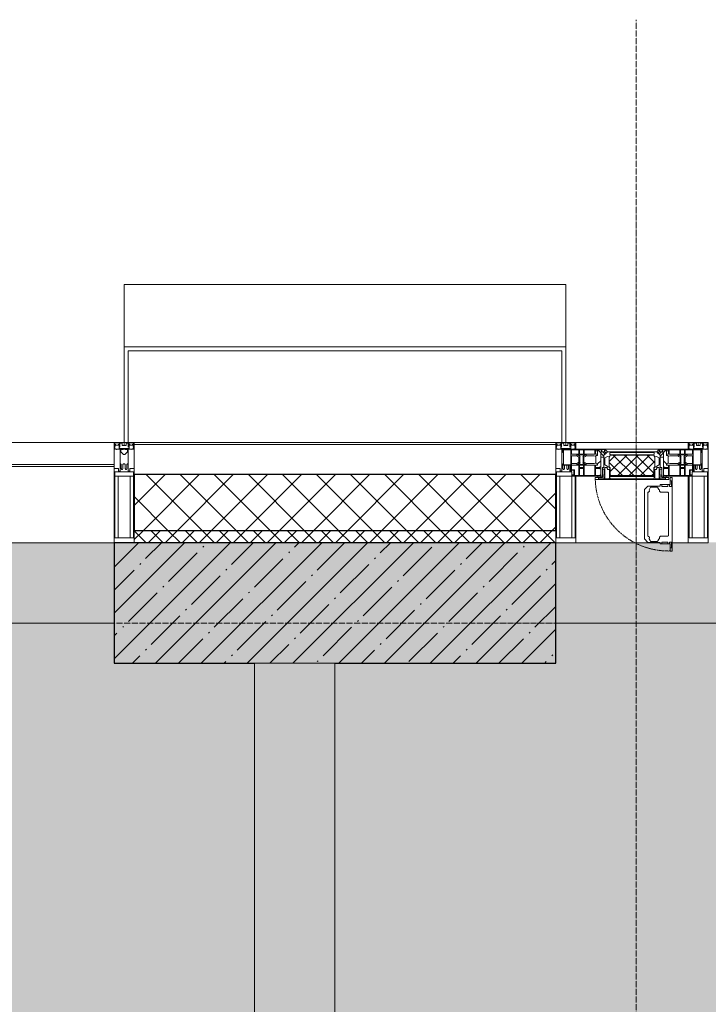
# Model space of a CAD drawing. Header units: millimetres. Extents: x -542966 to 178656, y -69521 to 267189.
# Tile 327 of 388: x -165038 to -163323, y 253686 to 256140. Entities that reach past the tile are written whole.
import ezdxf

# ---------------------------------------------------------------- set-up
doc = ezdxf.new("R2010")
doc.units = ezdxf.units.MM
doc.linetypes.add('-D1-02х01', pattern=[3, 2, -1])
doc.linetypes.add('-D1d1-15x02', pattern=[19, 15, -2, 0, -2])
for name, color, linetype, lineweight in [('_0', 7, 'Continuous', 13), ('A-COLS', 7, 'Continuous', 5), ('A-DETL-GENF', 7, 'Continuous', 5), ('A-GLAZ', 7, 'Continuous', 5), ('A-GLAZ-CURT', 8, 'Continuous', 5), ('A-GLAZ-CWMG', 8, 'Continuous', 5), ('A-WALL', 7, 'Continuous', 5), ('A-WALL-FNSH', 8, 'Continuous', 5), ('I-WALL', 7, 'Continuous', 5), ('S-COLS', 7, 'Continuous', 5), ('S-GRID', 7, 'Continuous', 5)]:
    doc.layers.add(name, color=color, linetype=linetype, lineweight=lineweight)

# ---------------------------------------------------------------- blocks, each defined once
blk = doc.blocks.new('A_PAN_Створка - 383мм-V8-50_AS_M_L19')
at = {"layer": 'A-GLAZ-CURT'}
h = blk.add_hatch(dxfattribs=at)
h.set_pattern_fill('FP_13', color=256, style=0, pattern_type=2)
h.set_pattern_definition([(45, (-28740, -29700), (-14.142136, 14.142136), []), (135, (-28740, -29700), (-14.142136, -14.142136), [])])
h.paths.add_polyline_path([(53.6, -82.7), (54.6, -81.8), (54.6, -63.4), (57.2, -60.8), (57.2, -36.4), (54.9, -34.1), (54.5, -31.8), (-54.5, -31.8), (-54.9, -34.1), (-57.2, -36.4), (-57.2, -60.8), (-54.6, -63.4), (-53.6, -82.7)])
at = {"layer": 'A-DETL-GENF'}
for p, q in [((-70, -32.1), (-61.4, -23.5)), ((61.4, -23.5), (-61.4, -23.5)), ((70, -32.1), (61.4, -23.5)), ((-70, -62.5), (-70, -32.1)), ((-67.8, -38.3), (-65.7, -37.4)), ((-67.8, -55.7), (-67.8, -38.3)), ((-65.7, -37.4), (-60.8, -34.7)), ((-60.8, -34.7), (-57.3, -35.9)), ((-55.2, -33.8), (-57.3, -35.9)), ((-54.9, -34.1), (-57.2, -36.4)), ((-57.2, -36.4), (-57.2, -60.8)), ((-55.2, -33.8), (-54.8, -31.5)), ((-54.9, -25.8), (-53.9, -24.8)), ((-54.9, -29.5), (-54.9, -25.8)), ((-53.9, -30.5), (-54.9, -29.5)), ((-54.5, -31.8), (-54.9, -34.1)), ((0, -31.5), (-54.8, -31.5)), ((54.5, -31.8), (-54.5, -31.8)), ((-53.9, -24.8), (53.9, -24.8)), ((53.9, -30.5), (-53.9, -30.5)), ((0, -31.5), (54.8, -31.5)), ((54.9, -25.8), (53.9, -24.8)), ((53.9, -30.5), (54.9, -29.5)), ((54.9, -34.1), (54.5, -31.8)), ((55.2, -33.8), (54.8, -31.5)), ((54.9, -29.5), (54.9, -25.8)), ((57.2, -36.4), (54.9, -34.1)), ((55.2, -33.8), (57.3, -35.9)), ((57.2, -60.8), (57.2, -36.4)), ((60.8, -34.7), (57.3, -35.9)), ((65.7, -37.4), (60.8, -34.7)), ((67.8, -38.3), (65.7, -37.4)), ((67.8, -55.7), (67.8, -38.3)), ((70, -62.5), (70, -32.1)), ((-73.9, -62.5), (-70, -62.5)), ((-73.9, -87.5), (-73.9, -62.5)), ((-69.4, -66.5), (-73.9, -66.5)), ((-69.4, -81.5), (-69.4, -66.5)), ((-61.7, -62.5), (-67.9, -62.5)), ((-67.9, -62.5), (-67.9, -89.3)), ((-66, -56.5), (-67.8, -55.7)), ((-66, -56.5), (-62, -59.1)), ((-62, -59.1), (-60.7, -61)), ((-61.7, -64.9), (-61.7, -62.5)), ((-60.1, -67.7), (-61.7, -64.9)), ((-60.7, -61), (-57.4, -61)), ((-56.4, -67.7), (-60.1, -67.7)), ((-57.4, -61), (-54.9, -63.5)), ((-57.2, -60.8), (-54.6, -63.4)), ((-56.4, -89.4), (-56.4, -67.7)), ((-54.9, -63.5), (-54.9, -81.9)), ((-54.6, -63.4), (-54.6, -81.8)), ((54.6, -63.4), (57.2, -60.8)), ((54.6, -81.8), (54.6, -63.4)), ((57.4, -61), (54.9, -63.5)), ((54.9, -63.5), (54.9, -81.9)), ((56.4, -67.7), (60.1, -67.7)), ((56.4, -89.4), (56.4, -67.7)), ((60.7, -61), (57.4, -61)), ((60.1, -67.7), (61.7, -64.9)), ((62, -59.1), (60.7, -61)), ((61.7, -62.5), (67.9, -62.5)), ((61.7, -64.9), (61.7, -62.5)), ((66, -56.5), (62, -59.1)), ((66, -56.5), (67.8, -55.7)), ((67.9, -62.5), (67.9, -89.3)), ((69.4, -66.5), (73.9, -66.5)), ((69.4, -81.5), (69.4, -66.5)), ((73.9, -62.5), (70, -62.5)), ((73.9, -87.5), (73.9, -62.5)), ((-91.5, -87.5), (-73.9, -87.5)), ((-91.5, -92), (-91.5, -87.5)), ((-91.5, -92), (91.5, -92)), ((-83.4, -90.3), (-83.4, -87.5)), ((-83.4, -90.3), (-69.4, -90.3)), ((-73.9, -81.5), (-69.4, -81.5)), ((-69.4, -85.5), (-73.9, -85.5)), ((-69.4, -90.3), (-69.4, -85.5)), ((-67.9, -89.3), (-66.9, -90.3)), ((-66.9, -90.3), (-57.4, -90.3)), ((-57.4, -90.3), (-56.4, -89.4)), ((-54.9, -81.9), (-53.8, -83)), ((-54.9, -85.6), (-53.9, -84.6)), ((-54.9, -89.3), (-54.9, -85.6)), ((-53.9, -90.3), (-54.9, -89.3)), ((-54.6, -81.8), (-53.6, -82.7)), ((-53.9, -84.6), (53.9, -84.6)), ((53.9, -90.3), (-53.9, -90.3)), ((53.8, -83), (-53.8, -83)), ((-53.6, -82.7), (53.6, -82.7)), ((53.6, -82.7), (54.6, -81.8)), ((54.9, -81.9), (53.8, -83)), ((54.9, -85.6), (53.9, -84.6)), ((53.9, -90.3), (54.9, -89.3)), ((54.9, -89.3), (54.9, -85.6)), ((57.4, -90.3), (56.4, -89.4)), ((66.9, -90.3), (57.4, -90.3)), ((67.9, -89.3), (66.9, -90.3)), ((73.9, -81.5), (69.4, -81.5)), ((69.4, -85.5), (73.9, -85.5)), ((69.4, -90.3), (69.4, -85.5)), ((83.4, -90.3), (69.4, -90.3)), ((91.5, -87.5), (73.9, -87.5)), ((83.4, -90.3), (83.4, -87.5)), ((91.5, -92), (91.5, -87.5))]:
    blk.add_line(p, q, dxfattribs=at)
at = {"layer": 'A-DETL-GENF', "color": 9, "true_color": 0xc8c8c8}
for p, q in [((95.1, -87.5), (95.1, -105.1)), ((99.6, -87.5), (95.1, -87.5)), ((97.9, -95.6), (95.1, -95.6)), ((97.9, -95.6), (97.9, -109.6)), ((99.6, -270.5), (99.6, -87.5)), ((39.7, -109), (31.1, -117.6)), ((31.1, -117.6), (31.1, -240.4)), ((70.1, -109), (39.7, -109)), ((41.4, -123.8), (43.5, -121.7)), ((45, -113.3), (42.3, -118.2)), ((42.3, -118.2), (43.5, -121.7)), ((45.9, -111.2), (45, -113.3)), ((63.3, -111.2), (45.9, -111.2)), ((64.1, -113), (63.3, -111.2)), ((64.1, -113), (66.7, -117)), ((66.7, -117), (68.6, -118.3)), ((68.6, -118.3), (68.6, -121.6)), ((68.6, -121.6), (71.1, -124.1)), ((70.1, -105.1), (70.1, -109)), ((95.1, -105.1), (70.1, -105.1)), ((74.1, -109.6), (74.1, -105.1)), ((89.1, -109.6), (74.1, -109.6)), ((89.1, -105.1), (89.1, -109.6)), ((93.1, -109.6), (93.1, -105.1)), ((97.9, -109.6), (93.1, -109.6)), ((41.4, -123.8), (39.1, -124.2)), ((39.1, -179), (39.1, -124.2)), ((71.1, -124.1), (89.5, -124.1)), ((89.5, -124.1), (90.6, -125.2)), ((90.6, -125.2), (90.6, -232.8)), ((39.1, -179), (39.1, -233.8)), ((39.7, -249), (31.1, -240.4)), ((41.4, -234.2), (39.1, -233.8)), ((41.4, -234.2), (43.5, -236.3)), ((42.3, -239.8), (43.5, -236.3)), ((45, -244.7), (42.3, -239.8)), ((45.9, -246.8), (45, -244.7)), ((64.1, -245), (63.3, -246.8)), ((64.1, -245), (66.7, -241)), ((66.7, -241), (68.6, -239.7)), ((68.6, -236.4), (71.1, -233.9)), ((68.6, -239.7), (68.6, -236.4)), ((71.1, -233.9), (89.5, -233.9)), ((89.5, -233.9), (90.6, -232.8)), ((70.1, -249), (39.7, -249)), ((63.3, -246.8), (45.9, -246.8)), ((70.1, -252.9), (70.1, -249)), ((95.1, -252.9), (70.1, -252.9)), ((74.1, -248.4), (74.1, -252.9)), ((89.1, -248.4), (74.1, -248.4)), ((89.1, -252.9), (89.1, -248.4)), ((93.1, -248.4), (93.1, -252.9)), ((97.9, -248.4), (93.1, -248.4)), ((95.1, -270.5), (95.1, -252.9)), ((97.9, -262.4), (95.1, -262.4)), ((97.9, -262.4), (97.9, -248.4)), ((99.6, -270.5), (95.1, -270.5))]:
    blk.add_line(p, q, dxfattribs=at)
at = {"layer": 'A-GLAZ'}
for p, q in [((-67.9, -17), (-171, -17)), ((-171, -17), (-171, -57)), ((-171, -18.5), (-153.5, -18.5)), ((-153.5, -18.5), (-152, -20)), ((-152, -20), (-152, -73.5)), ((-150.5, -17), (-150.5, -29.4)), ((-132.4, -18.6), (-150.5, -18.6)), ((-132.4, -29.4), (-132.4, -18.6)), ((-131, -18.2), (-131, -29.5)), ((-120.8, -18.2), (-131, -18.2)), ((-120.8, -18.2), (-120.8, -29.5)), ((-119.3, -18.6), (-92.5, -18.6)), ((-119.3, -29.4), (-119.3, -18.6)), ((-92.5, -18.6), (-92.5, -29.4)), ((-90.8, -18.5), (-90.8, -29.4)), ((-87.3, -18.5), (-90.8, -18.5)), ((-87.3, -20.4), (-87.3, -18.5)), ((-87.3, -20.4), (-87.3, -21.9)), ((-84.8, -20.4), (-87.3, -20.4)), ((-87.3, -21.9), (-85.9, -21.9)), ((-85.9, -18.2), (-85.9, -20.4)), ((-75.9, -18.2), (-85.9, -18.2)), ((-85.9, -21.9), (-85.9, -29.4)), ((-83.4, -20.4), (-84.8, -20.4)), ((-70, -33.8), (-83.4, -20.4)), ((-78, -84), (-78, -23.5)), ((-78, -23.5), (-67.9, -23.5)), ((-75.9, -21.5), (-75.9, -18.2)), ((-75.9, -21.5), (-75.9, -23.5)), ((-74.9, -21.5), (-75.9, -21.5)), ((-75.9, -23.5), (-73, -23.5)), ((-74.9, -17.9), (-74.9, -21.5)), ((-68.9, -17.9), (-74.9, -17.9)), ((-67.2, -29.3), (-73, -23.5)), ((-61.4, -23.5), (-70, -32.1)), ((-68.9, -21.5), (-68.9, -17.9)), ((-67.9, -21.5), (-68.9, -21.5)), ((67.9, -17), (-67.9, -17)), ((-61.4, -23.5), (-67.9, -17)), ((-67.9, -17), (-67.9, -23.5)), ((-67.9, -17), (67.9, -17)), ((-67.9, -21.5), (-67.9, -23.5)), ((-67.9, -23.5), (-64.6, -26.8)), ((-67.9, -23.5), (-64.6, -26.8)), ((-64.6, -26.8), (-61.4, -23.5)), ((61.4, -23.5), (-61.4, -23.5)), ((67.9, -17), (61.4, -23.5)), ((70, -32.1), (61.4, -23.5)), ((61.4, -23.5), (64.6, -26.8)), ((67.9, -23.5), (64.6, -26.8)), ((64.6, -26.8), (67.9, -23.5)), ((67.2, -29.3), (73, -23.5)), ((67.9, -23.5), (67.9, -17)), ((171, -17), (67.9, -17)), ((67.9, -21.5), (67.9, -23.5)), ((67.9, -21.5), (68.9, -21.5)), ((67.9, -23.5), (78, -23.5)), ((68.9, -17.9), (74.9, -17.9)), ((68.9, -21.5), (68.9, -17.9)), ((70, -33.8), (83.4, -20.4)), ((75.9, -23.5), (73, -23.5)), ((74.9, -17.9), (74.9, -21.5)), ((74.9, -21.5), (75.9, -21.5)), ((75.9, -18.2), (85.9, -18.2)), ((75.9, -21.5), (75.9, -18.2)), ((75.9, -21.5), (75.9, -23.5)), ((78, -23.5), (78, -84)), ((83.4, -20.4), (84.8, -20.4)), ((84.8, -20.4), (87.3, -20.4)), ((85.9, -18.2), (85.9, -20.4)), ((85.9, -21.9), (85.9, -29.4)), ((87.3, -21.9), (85.9, -21.9)), ((87.3, -18.5), (90.8, -18.5)), ((87.3, -20.4), (87.3, -18.5)), ((87.3, -20.4), (87.3, -21.9)), ((90.8, -18.5), (90.8, -29.4)), ((92.5, -18.6), (92.5, -29.4)), ((119.3, -18.6), (92.5, -18.6)), ((119.3, -29.4), (119.3, -18.6)), ((120.8, -18.2), (120.8, -29.5)), ((120.8, -18.2), (131, -18.2)), ((131, -18.2), (131, -29.5)), ((132.4, -18.6), (150.5, -18.6)), ((132.4, -29.4), (132.4, -18.6)), ((150.5, -17), (150.5, -29.4)), ((153.5, -18.5), (152, -20)), ((152, -20), (152, -73.5)), ((171, -18.5), (153.5, -18.5)), ((171, -57), (171, -17)), ((-150.5, -29.4), (-132.4, -29.4)), ((-150.5, -33.6), (-150.5, -68)), ((-136.3, -33.6), (-150.5, -33.6)), ((-137.2, -31), (-135.8, -35)), ((-132.5, -31), (-137.2, -31)), ((-132.1, -36.8), (-135.8, -35)), ((-132.1, -49), (-135.8, -50.8)), ((-132.5, -31.9), (-133.4, -33.7)), ((-133.4, -33.7), (-130.1, -35.3)), ((-132.5, -31.9), (-132.5, -31)), ((-132.1, -49), (-132.1, -36.8)), ((-131, -29.5), (-120.8, -29.5)), ((-131, -30.9), (-131, -33)), ((-120.8, -30.9), (-131, -30.9)), ((-129.4, -34.6), (-131, -33)), ((-130.1, -35.3), (-129.4, -34.6)), ((-130.1, -35.3), (-130.1, -50.4)), ((-122.4, -34.6), (-120.8, -33)), ((-121.7, -35.3), (-122.4, -34.6)), ((-118.4, -33.7), (-121.7, -35.3)), ((-121.7, -35.3), (-121.7, -50.4)), ((-120.8, -30.9), (-120.8, -33)), ((-119.7, -36.8), (-115.9, -35)), ((-119.7, -49), (-119.7, -36.8)), ((-119.7, -49), (-115.9, -50.8)), ((-92.5, -29.4), (-119.3, -29.4)), ((-119.3, -31), (-114.6, -31)), ((-119.3, -31.9), (-119.3, -31)), ((-119.3, -31.9), (-118.4, -33.7)), ((-114.6, -31), (-115.9, -35)), ((-94.1, -33.5), (-115.4, -33.5)), ((-89.9, -35.1), (-94.1, -33.5)), ((-90.8, -29.4), (-85.9, -29.4)), ((-89.9, -32.5), (-89.9, -35.1)), ((-85.9, -32.5), (-89.9, -32.5)), ((-89.9, -35.1), (-89.9, -50.9)), ((-85.9, -29.4), (-85.9, -32.5)), ((-85.9, -53.5), (-78, -45.6)), ((-78, -36.8), (-70, -36.8)), ((-78, -45.6), (-78, -36.8)), ((-70, -32.1), (-70, -62.5)), ((-70, -36.8), (-70, -33.8)), ((-64.6, -26.8), (-67.2, -29.3)), ((64.6, -26.8), (67.2, -29.3)), ((70, -62.5), (70, -32.1)), ((70, -36.8), (70, -33.8)), ((78, -36.8), (70, -36.8)), ((78, -45.6), (78, -36.8)), ((85.9, -53.5), (78, -45.6)), ((85.9, -29.4), (85.9, -32.5)), ((90.8, -29.4), (85.9, -29.4)), ((85.9, -32.5), (89.9, -32.5)), ((89.9, -32.5), (89.9, -35.1)), ((89.9, -35.1), (94.1, -33.5)), ((89.9, -35.1), (89.9, -50.9)), ((92.5, -29.4), (119.3, -29.4)), ((94.1, -33.5), (115.4, -33.5)), ((114.6, -31), (115.9, -35)), ((119.3, -31), (114.6, -31)), ((119.7, -36.8), (115.9, -35)), ((119.7, -49), (115.9, -50.8)), ((119.3, -31.9), (118.4, -33.7)), ((118.4, -33.7), (121.7, -35.3)), ((119.3, -31.9), (119.3, -31)), ((119.7, -49), (119.7, -36.8)), ((131, -29.5), (120.8, -29.5)), ((120.8, -30.9), (120.8, -33)), ((120.8, -30.9), (131, -30.9)), ((122.4, -34.6), (120.8, -33)), ((121.7, -35.3), (122.4, -34.6)), ((121.7, -35.3), (121.7, -50.4)), ((129.4, -34.6), (131, -33)), ((130.1, -35.3), (129.4, -34.6)), ((133.4, -33.7), (130.1, -35.3)), ((130.1, -35.3), (130.1, -50.4)), ((131, -30.9), (131, -33)), ((132.1, -36.8), (135.8, -35)), ((132.1, -49), (132.1, -36.8)), ((132.1, -49), (135.8, -50.8)), ((150.5, -29.4), (132.4, -29.4)), ((132.5, -31), (137.2, -31)), ((132.5, -31.9), (132.5, -31)), ((132.5, -31.9), (133.4, -33.7)), ((137.2, -31), (135.8, -35)), ((136.3, -33.6), (150.5, -33.6)), ((150.5, -33.6), (150.5, -68)), ((-171, -55.5), (-152, -55.5)), ((-171, -57), (-156, -57)), ((-153, -60), (-153, -73.5)), ((-153, -73.5), (-150, -73.5)), ((-136.4, -52.4), (-150.5, -52.4)), ((-150.5, -56.6), (-132.4, -56.6)), ((-150.5, -68), (-143.5, -68)), ((-150.5, -69.5), (-150.5, -73.5)), ((-145, -69.5), (-150.5, -69.5)), ((-150, -73.5), (-150, -84)), ((-145, -69.5), (-145, -79.5)), ((-143.5, -68), (-143.5, -81)), ((-137.2, -54.8), (-135.8, -50.8)), ((-132.5, -54.8), (-137.2, -54.8)), ((-133.4, -52), (-130.1, -50.4)), ((-132.5, -53.8), (-133.4, -52)), ((-132.5, -53.8), (-132.5, -54.8)), ((-132.4, -56.6), (-132.4, -82.5)), ((-129.4, -51.1), (-131, -52.7)), ((-131, -55.1), (-131, -52.7)), ((-120.8, -55.1), (-131, -55.1)), ((-131, -56.5), (-131, -62.6)), ((-131, -56.5), (-120.8, -56.5)), ((-120.8, -62.6), (-131, -62.6)), ((-131, -64.6), (-120.8, -64.6)), ((-131, -82.5), (-131, -64.6)), ((-130.1, -50.4), (-129.4, -51.1)), ((-121.7, -50.4), (-122.4, -51.1)), ((-122.4, -51.1), (-120.8, -52.7)), ((-118.4, -52), (-121.7, -50.4)), ((-120.8, -55.1), (-120.8, -52.7)), ((-120.8, -56.5), (-120.8, -62.6)), ((-120.8, -82.5), (-120.8, -64.6)), ((-119.3, -53.8), (-118.4, -52)), ((-119.3, -53.8), (-119.3, -54.8)), ((-119.3, -54.8), (-114.6, -54.8)), ((-119.3, -56.6), (-119.3, -82.5)), ((-92.5, -56.6), (-119.3, -56.6)), ((-114.6, -54.8), (-115.9, -50.8)), ((-94.1, -52.5), (-115.3, -52.5)), ((-89.9, -50.9), (-94.1, -52.5)), ((-92.5, -56.6), (-92.5, -82.5)), ((-90.8, -56.6), (-85.9, -56.6)), ((-90.8, -62.7), (-90.8, -56.6)), ((-80.4, -62.7), (-90.8, -62.7)), ((-90.8, -64.6), (-90.8, -82.5)), ((-80.1, -64.6), (-90.8, -64.6)), ((-89.9, -52.2), (-89.9, -50.9)), ((-89.9, -52.2), (-88.6, -53.5)), ((-85.9, -53.5), (-88.6, -53.5)), ((-85.9, -56.6), (-85.9, -53.5)), ((-80.4, -61.1), (-80.4, -62.7)), ((-78, -61.1), (-80.4, -61.1)), ((-80.1, -66.1), (-80.1, -64.6)), ((-78, -66.1), (-80.1, -66.1)), ((-78, -66.1), (-78, -61.1)), ((-70, -62.5), (-73.9, -62.5)), ((-73.9, -62.5), (-73.9, -87.5)), ((73.9, -62.5), (70, -62.5)), ((73.9, -87.5), (73.9, -62.5)), ((78, -61.1), (80.4, -61.1)), ((78, -66.1), (78, -61.1)), ((78, -66.1), (80.1, -66.1)), ((80.1, -64.6), (90.8, -64.6)), ((80.1, -66.1), (80.1, -64.6)), ((80.4, -61.1), (80.4, -62.7)), ((80.4, -62.7), (90.8, -62.7)), ((85.9, -53.5), (88.6, -53.5)), ((85.9, -56.6), (85.9, -53.5)), ((90.8, -56.6), (85.9, -56.6)), ((89.9, -52.2), (88.6, -53.5)), ((89.9, -50.9), (94.1, -52.5)), ((89.9, -52.2), (89.9, -50.9)), ((90.8, -62.7), (90.8, -56.6)), ((90.8, -64.6), (90.8, -82.5)), ((92.5, -56.6), (119.3, -56.6)), ((92.5, -56.6), (92.5, -82.5)), ((94.1, -52.5), (115.3, -52.5)), ((114.6, -54.8), (115.9, -50.8)), ((119.3, -54.8), (114.6, -54.8)), ((118.4, -52), (121.7, -50.4)), ((119.3, -53.8), (118.4, -52)), ((119.3, -53.8), (119.3, -54.8)), ((119.3, -56.6), (119.3, -82.5)), ((122.4, -51.1), (120.8, -52.7)), ((120.8, -55.1), (120.8, -52.7)), ((120.8, -55.1), (131, -55.1)), ((120.8, -56.5), (120.8, -62.6)), ((131, -56.5), (120.8, -56.5)), ((120.8, -62.6), (131, -62.6)), ((120.8, -82.5), (120.8, -64.6)), ((131, -64.6), (120.8, -64.6)), ((121.7, -50.4), (122.4, -51.1)), ((130.1, -50.4), (129.4, -51.1)), ((129.4, -51.1), (131, -52.7)), ((133.4, -52), (130.1, -50.4)), ((131, -55.1), (131, -52.7)), ((131, -56.5), (131, -62.6)), ((131, -82.5), (131, -64.6)), ((150.5, -56.6), (132.4, -56.6)), ((132.4, -56.6), (132.4, -82.5)), ((132.5, -53.8), (133.4, -52)), ((132.5, -53.8), (132.5, -54.8)), ((132.5, -54.8), (137.2, -54.8)), ((137.2, -54.8), (135.8, -50.8)), ((136.4, -52.4), (150.5, -52.4)), ((143.5, -68), (143.5, -81)), ((150.5, -68), (143.5, -68)), ((145, -69.5), (150.5, -69.5)), ((145, -69.5), (145, -79.5)), ((150, -84), (150, -73.5)), ((150, -73.5), (153, -73.5)), ((150.5, -69.5), (150.5, -73.5)), ((171, -55.5), (152, -55.5)), ((153, -73.5), (153, -60)), ((156, -57), (171, -57)), ((-150, -84), (-78, -84)), ((-148.5, -81), (-148.5, -82.5)), ((-143.5, -81), (-148.5, -81)), ((-148.5, -82.5), (-132.4, -82.5)), ((-131, -82.5), (-120.8, -82.5)), ((-119.3, -82.5), (-92.5, -82.5)), ((-73.9, -87.5), (-91.5, -87.5)), ((-91.5, -87.5), (-91.5, -92)), ((-91.5, -92), (91.5, -92)), ((-90.8, -82.5), (-79.5, -82.5)), ((-78, -84), (-85, -84)), ((-85, -84), (-85, -87.5)), ((-85, -87.5), (-78, -87.5)), ((-79.5, -80.6), (-78, -80.6)), ((-79.5, -82.5), (-79.5, -80.6)), ((-78, -87.5), (-78, -84)), ((-78, -84), (-73.9, -84)), ((73.9, -84), (78, -84)), ((91.5, -87.5), (73.9, -87.5)), ((79.5, -80.6), (78, -80.6)), ((78, -87.5), (78, -84)), ((78, -84), (85, -84)), ((78, -84), (150, -84)), ((85, -87.5), (78, -87.5)), ((79.5, -82.5), (79.5, -80.6)), ((90.8, -82.5), (79.5, -82.5)), ((85, -84), (85, -87.5)), ((91.5, -92), (91.5, -87.5)), ((119.3, -82.5), (92.5, -82.5)), ((131, -82.5), (120.8, -82.5)), ((148.5, -82.5), (132.4, -82.5)), ((143.5, -81), (148.5, -81)), ((148.5, -81), (148.5, -82.5))]:
    blk.add_line(p, q, dxfattribs=at)
for centre, start, end in [((-156, -60), 0, 90), ((156, -60), 90, 180)]:
    blk.add_arc(centre, 3, start, end, dxfattribs=at)
at = {"layer": 'A-GLAZ', "linetype": '-D1-02х01'}
blk.add_arc((91.4, -87.5), 183, 181.4091, 271.1445, dxfattribs=at)
blk = doc.blocks.new('Rectangular Mullion - 50Wx250H-V1-50_AS_M_L19')
at = {"layer": 'A-DETL-GENF'}
for p, q in [((-25, 65.2), (-25, 250)), ((-25, 250), (0, 250)), ((25, 250), (0, 250)), ((25, 65.2), (25, 250)), ((-23, 237.3), (0, 237.3)), ((-23, 237.3), (-23, 73.6)), ((-14.9, 84), (-14.9, 237.3)), ((23, 237.3), (0, 237.3)), ((14.9, 84), (14.9, 237.3)), ((23, 237.3), (23, 73.6)), ((0, 84), (-23, 84)), ((0, 84), (23, 84)), ((-14, 65.2), (-25, 65.2)), ((-0.5, 73.6), (-23, 73.6)), ((-14, 71.3), (-14, 65.2)), ((-10, 71.3), (-14, 71.3)), ((-10, 53), (-10, 71.3)), ((-8.7, 53), (-10, 53)), ((-10, 53), (-10, 17)), ((-8.7, 53), (-7, 54.7)), ((-7, 65.2), (-5.9, 67.3)), ((-7, 65.2), (-7, 54.7)), ((-4.1, 67.3), (-5.9, 67.3)), ((-4.1, 67.3), (-2.9, 65.1)), ((-2.9, 65.1), (-2.9, 54.6)), ((-1.3, 53), (-2.9, 54.6)), ((0, 53), (-1.3, 53)), ((0, 53), (1.3, 53)), ((0.5, 73.6), (23, 73.6)), ((1.3, 53), (2.9, 54.6)), ((4.1, 67.3), (2.9, 65.1)), ((2.9, 65.1), (2.9, 54.6)), ((4.1, 67.3), (5.9, 67.3)), ((7, 65.2), (5.9, 67.3)), ((7, 65.2), (7, 54.7)), ((8.7, 53), (7, 54.7)), ((8.7, 53), (10, 53)), ((10, 71.3), (14, 71.3)), ((10, 53), (10, 71.3)), ((10, 53), (10, 17)), ((14, 71.3), (14, 65.2)), ((14, 65.2), (25, 65.2)), ((-8.5, 23), (-1.5, 30)), ((-1.5, 30), (0, 30)), ((1.5, 30), (0, 30)), ((8.5, 23), (1.5, 30)), ((-23.8, 14.6), (-25, 14.2)), ((-25, 0), (-25, 14.2)), ((-22.3, 17), (-23.8, 17)), ((-23.8, 17), (-23.8, 14.6)), ((-22.5, 10.6), (-23.8, 14.6)), ((-22.5, 10.6), (-23.7, 9.9)), ((-23.7, 1.3), (-23.7, 9.9)), ((-23.7, 1.3), (-11.8, 1.3)), ((-23.2, 10.2), (-22.5, 8)), ((-22.5, 8), (-22.5, 4.5)), ((-21.3, 4.5), (-22.5, 4.5)), ((-22.3, 17), (-22.3, 16)), ((-22.3, 16), (-21.3, 16)), ((-19, 17.6), (-21.3, 16)), ((-21.3, 4.5), (-21.3, 6.5)), ((-21.3, 6.5), (-14.2, 6.5)), ((-18.4, 16.6), (-19, 17.6)), ((-7.4, 16.6), (-18.4, 16.6)), ((-14.2, 6.5), (-14.2, 4.5)), ((-13.2, 4.5), (-14.2, 4.5)), ((-13.2, 4.5), (-12.2, 7.2)), ((-12.7, 7.6), (-11.3, 11.4)), ((-12.7, 7.6), (-11.8, 6.9)), ((-12.2, 9), (-12.2, 14.8)), ((-12.2, 14.8), (0, 14.8)), ((-11.8, 1.3), (-11.8, 6.9)), ((-10.5, 11.2), (-11.3, 11.4)), ((-10.5, 1.5), (-10.5, 11.2)), ((-4.8, 1.5), (-10.5, 1.5)), ((-10, 17), (-7.5, 17)), ((-8.5, 18.5), (-8.5, 23)), ((-7.5, 18.5), (-8.5, 18.5)), ((-7.5, 17), (-7.5, 18.5)), ((-7.4, 18), (-7.4, 16.6)), ((-2.6, 18), (-7.4, 18)), ((0, 8), (-4.8, 8)), ((-4.8, 1.5), (-4.8, 8)), ((-2.6, 18), (-2.6, 16.8)), ((-2.6, 16.8), (0, 16.8)), ((2.6, 16.8), (0, 16.8)), ((0, 14.8), (0, 16.8)), ((0, 14.8), (0, 16.8)), ((12.2, 14.8), (0, 14.8)), ((0, 0), (0, 8)), ((0, 8), (4.8, 8)), ((0, 0), (0, 8)), ((2.6, 18), (2.6, 16.8)), ((2.6, 18), (7.4, 18)), ((4.8, 1.5), (4.8, 8)), ((4.8, 1.5), (10.5, 1.5)), ((7.4, 18), (7.4, 16.6)), ((7.4, 16.6), (18.4, 16.6)), ((7.5, 18.5), (8.5, 18.5)), ((7.5, 17), (7.5, 18.5)), ((10, 17), (7.5, 17)), ((8.5, 18.5), (8.5, 23)), ((10.5, 11.2), (11.3, 11.4)), ((10.5, 1.5), (10.5, 11.2)), ((12.7, 7.6), (11.3, 11.4)), ((12.7, 7.6), (11.8, 6.9)), ((11.8, 1.3), (11.8, 6.9)), ((23.7, 1.3), (11.8, 1.3)), ((12.2, 9), (12.2, 14.8)), ((13.2, 4.5), (12.2, 7.2)), ((13.2, 4.5), (14.2, 4.5)), ((21.3, 6.5), (14.2, 6.5)), ((14.2, 6.5), (14.2, 4.5)), ((18.4, 16.6), (19, 17.6)), ((19, 17.6), (21.3, 16)), ((22.3, 16), (21.3, 16)), ((21.3, 4.5), (21.3, 6.5)), ((21.3, 4.5), (22.5, 4.5)), ((22.3, 17), (22.3, 16)), ((22.3, 17), (23.8, 17)), ((22.5, 10.6), (23.8, 14.6)), ((22.5, 10.6), (23.7, 9.9)), ((23.2, 10.2), (22.5, 8)), ((22.5, 8), (22.5, 4.5)), ((23.7, 1.3), (23.7, 9.9)), ((23.8, 17), (23.8, 14.6)), ((23.8, 14.6), (25, 14.2)), ((25, 0), (25, 14.2)), ((-25, 0), (0, 0)), ((25, 0), (0, 0))]:
    blk.add_line(p, q, dxfattribs=at)
for centre, start, end in [((-0.5, 73.1), 360, 90), ((0.5, 73.1), 90, 180)]:
    blk.add_arc(centre, 0.5, start, end, dxfattribs=at)
blk = doc.blocks.new('Rectangular Mullion - R_StandardFrame_50Wx250H-4752222-50_AS_M_L19')
at = {"layer": 'A-GLAZ-CWMG', "lineweight": 9}
for p, q in [((-25, 0), (-25, 250)), ((-25, 250), (25, 250)), ((25, 250), (25, 0)), ((25, 0), (-25, 0))]:
    blk.add_line(p, q, dxfattribs=at)
blk = doc.blocks.new('Rectangular Mullion - 50Wx250H-V3-50_AS_M_L19')
at = {"layer": 'A-DETL-GENF'}
for p, q in [((-25, 65.2), (-25, 250)), ((-25, 250), (0, 250)), ((25, 250), (0, 250)), ((25, 84), (25, 250)), ((-23, 237.3), (0, 237.3)), ((-23, 237.3), (-23, 73.6)), ((-14.9, 84), (-14.9, 237.3)), ((23, 237.3), (0, 237.3)), ((14.9, 84), (14.9, 237.3)), ((23, 237.3), (23, 84)), ((0, 84), (-23, 84)), ((0, 84), (15, 84)), ((-14, 65.2), (-25, 65.2)), ((-0.5, 73.6), (-23, 73.6)), ((-14, 71.3), (-14, 65.2)), ((-10, 71.3), (-14, 71.3)), ((-10, 53), (-10, 71.3)), ((-8.7, 53), (-10, 53)), ((-10, 53), (-10, 17)), ((-8.7, 53), (-7, 54.7)), ((-7, 65.2), (-5.9, 67.3)), ((-7, 65.2), (-7, 54.7)), ((-4.1, 67.3), (-5.9, 67.3)), ((-4.1, 67.3), (-2.9, 65.1)), ((-2.9, 65.1), (-2.9, 57)), ((0.5, 73.6), (15, 73.6)), ((4.1, 67.3), (2.9, 65.1)), ((2.9, 65.1), (2.9, 57)), ((4.1, 67.3), (5.9, 67.3)), ((7, 65.2), (5.9, 67.3)), ((7, 65.2), (7, 57)), ((10, 71.3), (12, 71.3)), ((10, 57.4), (10, 71.3)), ((-8.5, 23), (-6, 25.5)), ((-23.8, 14.6), (-25, 14.2)), ((-25, 0), (-25, 14.2)), ((-22.3, 17), (-23.8, 17)), ((-23.8, 17), (-23.8, 14.6)), ((-22.5, 10.6), (-23.8, 14.6)), ((-22.5, 10.6), (-23.7, 9.9)), ((-23.7, 1.3), (-23.7, 9.9)), ((-23.7, 1.3), (-11.8, 1.3)), ((-23.2, 10.2), (-22.5, 8)), ((-22.5, 8), (-22.5, 4.5)), ((-21.3, 4.5), (-22.5, 4.5)), ((-22.3, 17), (-22.3, 16)), ((-22.3, 16), (-21.3, 16)), ((-19, 17.6), (-21.3, 16)), ((-21.3, 4.5), (-21.3, 6.5)), ((-21.3, 6.5), (-14.2, 6.5)), ((-18.4, 16.6), (-19, 17.6)), ((-7.4, 16.6), (-18.4, 16.6)), ((-14.2, 6.5), (-14.2, 4.5)), ((-13.2, 4.5), (-14.2, 4.5)), ((-13.2, 4.5), (-12.2, 7.2)), ((-12.7, 7.6), (-11.3, 11.4)), ((-12.7, 7.6), (-11.8, 6.9)), ((-12.2, 9), (-12.2, 14.8)), ((-12.2, 14.8), (0, 14.8)), ((-11.8, 1.3), (-11.8, 6.9)), ((-10.5, 11.2), (-11.3, 11.4)), ((-10.5, 1.5), (-10.5, 11.2)), ((-4.8, 1.5), (-10.5, 1.5)), ((-10, 17), (-7.5, 17)), ((-8.5, 18.5), (-8.5, 23)), ((-7.5, 18.5), (-8.5, 18.5)), ((-7.5, 17), (-7.5, 18.5)), ((-7.4, 18), (-7.4, 16.6)), ((-6, 18), (-7.4, 18)), ((0, 8), (-4.8, 8)), ((-4.8, 1.5), (-4.8, 8)), ((-2.6, 16.8), (0, 16.8)), ((2.6, 16.8), (0, 16.8)), ((0, 14.8), (0, 16.8)), ((0, 14.8), (0, 16.8)), ((12.2, 14.8), (0, 14.8)), ((0, 0), (0, 8)), ((0, 8), (4.8, 8)), ((0, 0), (0, 8)), ((4.8, 1.5), (4.8, 8)), ((4.8, 1.5), (10.5, 1.5)), ((7.4, 16.6), (18.4, 16.6)), ((10.5, 11.2), (11.3, 11.4)), ((10.5, 1.5), (10.5, 11.2)), ((12.7, 7.6), (11.3, 11.4)), ((12.7, 7.6), (11.8, 6.9)), ((11.8, 1.3), (11.8, 6.9)), ((23.7, 1.3), (11.8, 1.3)), ((12.2, 9), (12.2, 14.8)), ((13.2, 4.5), (12.2, 7.2)), ((13.2, 4.5), (14.2, 4.5)), ((21.3, 6.5), (14.2, 6.5)), ((14.2, 6.5), (14.2, 4.5)), ((19.9, 17), (21.3, 16)), ((22.3, 16), (21.3, 16)), ((21.3, 4.5), (21.3, 6.5)), ((21.3, 4.5), (22.5, 4.5)), ((22.3, 17), (22.3, 16)), ((22.5, 10.6), (23.8, 14.6)), ((22.5, 10.6), (23.7, 9.9)), ((23.2, 10.2), (22.5, 8)), ((22.5, 8), (22.5, 4.5)), ((23.7, 1.3), (23.7, 9.9)), ((23.8, 17), (23.8, 14.6)), ((23.8, 14.6), (25, 14.2)), ((25, 0), (25, 14.2)), ((-25, 0), (0, 0)), ((25, 0), (0, 0))]:
    blk.add_line(p, q, dxfattribs=at)
for centre, start, end in [((-0.5, 73.1), 360, 90), ((0.5, 73.1), 90, 180)]:
    blk.add_arc(centre, 0.5, start, end, dxfattribs=at)
blk = doc.blocks.new('Rectangular Mullion - R_StandardFrame_50Wx250H-V9-50_AS_M_L19')
at = {"layer": 'A-GLAZ-CWMG', "lineweight": 9}
for p, q in [((-25, 0), (-25, 250)), ((-25, 250), (25, 250)), ((25, 250), (25, 84)), ((25, 0), (-25, 0)), ((25, 17), (25, 0))]:
    blk.add_line(p, q, dxfattribs=at)
blk = doc.blocks.new('System Panel - A_PAN_Glass-4752223-50_AS_M_L19')
at = {"layer": 'A-GLAZ-CURT'}
for p, q in [((810, 0), (-810, 0)), ((-810, 0), (-810, -55)), ((810, -55), (810, 0)), ((-810, -55), (810, -55))]:
    blk.add_line(p, q, dxfattribs=at)
blk = doc.blocks.new('Rectangular Mullion - 50Wx250H-2623690-50_AS_M_L19')
at = {"layer": 'A-DETL-GENF'}
for p, q in [((-25, 84), (-25, 250)), ((-25, 250), (0, 250)), ((25, 250), (0, 250)), ((25, 65.2), (25, 250)), ((-23, 237.3), (0, 237.3)), ((-23, 237.3), (-23, 84)), ((-14.9, 84), (-14.9, 237.3)), ((23, 237.3), (0, 237.3)), ((14.9, 84), (14.9, 237.3)), ((23, 237.3), (23, 73.6)), ((0, 84), (-15, 84)), ((0, 84), (23, 84)), ((-0.5, 73.6), (-15, 73.6)), ((-10, 71.3), (-12, 71.3)), ((-10, 57.4), (-10, 71.3)), ((-7, 65.2), (-5.9, 67.3)), ((-7, 65.2), (-7, 57)), ((-4.1, 67.3), (-5.9, 67.3)), ((-4.1, 67.3), (-2.9, 65.1)), ((-2.9, 65.1), (-2.9, 57)), ((0.5, 73.6), (23, 73.6)), ((4.1, 67.3), (2.9, 65.1)), ((2.9, 65.1), (2.9, 57)), ((4.1, 67.3), (5.9, 67.3)), ((7, 65.2), (5.9, 67.3)), ((7, 65.2), (7, 54.7)), ((8.7, 53), (7, 54.7)), ((8.7, 53), (10, 53)), ((10, 71.3), (14, 71.3)), ((10, 53), (10, 71.3)), ((10, 53), (10, 17)), ((14, 71.3), (14, 65.2)), ((14, 65.2), (25, 65.2)), ((8.5, 23), (6, 25.5)), ((-23.8, 14.6), (-25, 14.2)), ((-25, 0), (-25, 14.2)), ((-23.8, 17), (-23.8, 14.6)), ((-22.5, 10.6), (-23.8, 14.6)), ((-22.5, 10.6), (-23.7, 9.9)), ((-23.7, 1.3), (-23.7, 9.9)), ((-23.7, 1.3), (-11.8, 1.3)), ((-23.2, 10.2), (-22.5, 8)), ((-22.5, 8), (-22.5, 4.5)), ((-21.3, 4.5), (-22.5, 4.5)), ((-22.3, 17), (-22.3, 16)), ((-22.3, 16), (-21.3, 16)), ((-19.9, 17), (-21.3, 16)), ((-21.3, 4.5), (-21.3, 6.5)), ((-21.3, 6.5), (-14.2, 6.5)), ((-7.4, 16.6), (-18.4, 16.6)), ((-14.2, 6.5), (-14.2, 4.5)), ((-13.2, 4.5), (-14.2, 4.5)), ((-13.2, 4.5), (-12.2, 7.2)), ((-12.7, 7.6), (-11.3, 11.4)), ((-12.7, 7.6), (-11.8, 6.9)), ((-12.2, 9), (-12.2, 14.8)), ((-12.2, 14.8), (0, 14.8)), ((-11.8, 1.3), (-11.8, 6.9)), ((-10.5, 11.2), (-11.3, 11.4)), ((-10.5, 1.5), (-10.5, 11.2)), ((-4.8, 1.5), (-10.5, 1.5)), ((0, 8), (-4.8, 8)), ((-4.8, 1.5), (-4.8, 8)), ((-2.6, 16.8), (0, 16.8)), ((2.6, 16.8), (0, 16.8)), ((0, 14.8), (0, 16.8)), ((0, 14.8), (0, 16.8)), ((12.2, 14.8), (0, 14.8)), ((0, 0), (0, 8)), ((0, 8), (4.8, 8)), ((0, 0), (0, 8)), ((4.8, 1.5), (4.8, 8)), ((4.8, 1.5), (10.5, 1.5)), ((6, 18), (7.4, 18)), ((7.4, 18), (7.4, 16.6)), ((7.4, 16.6), (18.4, 16.6)), ((7.5, 18.5), (8.5, 18.5)), ((7.5, 17), (7.5, 18.5)), ((10, 17), (7.5, 17)), ((8.5, 18.5), (8.5, 23)), ((10.5, 11.2), (11.3, 11.4)), ((10.5, 1.5), (10.5, 11.2)), ((12.7, 7.6), (11.3, 11.4)), ((12.7, 7.6), (11.8, 6.9)), ((11.8, 1.3), (11.8, 6.9)), ((23.7, 1.3), (11.8, 1.3)), ((12.2, 9), (12.2, 14.8)), ((13.2, 4.5), (12.2, 7.2)), ((13.2, 4.5), (14.2, 4.5)), ((21.3, 6.5), (14.2, 6.5)), ((14.2, 6.5), (14.2, 4.5)), ((18.4, 16.6), (19, 17.6)), ((19, 17.6), (21.3, 16)), ((22.3, 16), (21.3, 16)), ((21.3, 4.5), (21.3, 6.5)), ((21.3, 4.5), (22.5, 4.5)), ((22.3, 17), (22.3, 16)), ((22.3, 17), (23.8, 17)), ((22.5, 10.6), (23.8, 14.6)), ((22.5, 10.6), (23.7, 9.9)), ((23.2, 10.2), (22.5, 8)), ((22.5, 8), (22.5, 4.5)), ((23.7, 1.3), (23.7, 9.9)), ((23.8, 17), (23.8, 14.6)), ((23.8, 14.6), (25, 14.2)), ((25, 0), (25, 14.2)), ((-25, 0), (0, 0)), ((25, 0), (0, 0))]:
    blk.add_line(p, q, dxfattribs=at)
for centre, start, end in [((-0.5, 73.1), 360, 90), ((0.5, 73.1), 90, 180)]:
    blk.add_arc(centre, 0.5, start, end, dxfattribs=at)
blk = doc.blocks.new('Rectangular Mullion - R_StandardFrame_50Wx250H-4664070-50_AS_M_L19')
at = {"layer": 'A-GLAZ-CWMG', "lineweight": 9}
for p, q in [((-25, 84), (-25, 250)), ((-25, 250), (25, 250)), ((25, 250), (25, 0)), ((-25, 0), (-25, 17)), ((25, 0), (-25, 0))]:
    blk.add_line(p, q, dxfattribs=at)
blk = doc.blocks.new('Rectangular Mullion - R_StandardFrame_50Wx250H-3323618-50_AS_M_L19')
at = {"layer": 'A-GLAZ-CWMG'}
for p, q in [((37450, 1250), (37450, 1039.9)), ((37700, 1250), (37700, 970)), ((37450, 1010.4), (37450, 970))]:
    blk.add_line(p, q, dxfattribs=at)
blk = doc.blocks.new('Rectangular Mullion - R_InvisibleFrame_50Wx250H-3514173-50_AS_M_L19')
at = {"layer": 'A-GLAZ-CWMG'}
for p, q in [((32030, 29640), (33650, 29640)), ((32030, 29450), (33650, 29450))]:
    blk.add_line(p, q, dxfattribs=at)
blk = doc.blocks.new('RST_AR_KMN_R22_B3_FCD_rvt-1-50_AS_M_L19')
at = {"layer": 'A-WALL'}
h = blk.add_hatch(dxfattribs=at)
h.set_pattern_fill('FP_7', color=256, style=0, pattern_type=2)
h.set_pattern_definition([(45, (0, 0), (-42.42641, 42.42641), []), (135, (0, 0), (-42.42641, -42.42641), [])])
h.paths.add_polyline_path([(27615.9, 29480), (28550, 29480), (28550, 29620), (27500, 29620), (27500, 29480)])
h = blk.add_hatch(dxfattribs=at)
h.set_pattern_fill('FP_6', color=256, style=0, pattern_type=2)
h.set_pattern_definition([(45, (0, 0), (-21.213203, 21.213203), []), (135, (0, 0), (-21.213203, -21.213203), [])])
h.paths.add_polyline_path([(27615.9, 29450), (28550, 29450), (28550, 29480), (27500, 29480), (27500, 29450)])
at = {"layer": 'A-COLS'}
for p, q in [((28575, 30093.3), (27475, 30093.3)), ((27475, 29938.5), (27475, 30093.3)), ((28575, 30093.3), (28575, 29938.5))]:
    blk.add_line(p, q, dxfattribs=at)
at = {"layer": 'A-COLS', "lineweight": 18}
for p, q in [((28575, 29938.5), (27475, 29938.5)), ((27475, 29938.5), (27475, 29700)), ((28575, 29700), (28575, 29938.5)), ((27485, 29700), (27485, 29928.5)), ((27485, 29928.5), (28565, 29928.5)), ((28565, 29928.5), (28565, 29700)), ((27475, 29700), (27485, 29700)), ((28565, 29700), (28575, 29700))]:
    blk.add_line(p, q, dxfattribs=at)
at = {"layer": 'A-WALL'}
for p, q in [((27500, 29695), (27500, 29620)), ((28550, 29695), (27500, 29695)), ((28550, 29620), (28550, 29695)), ((27500, 29480), (27500, 29450)), ((28550, 29450), (28550, 29480)), ((27500, 29450), (28550, 29450))]:
    blk.add_line(p, q, dxfattribs=at)
at = {"layer": 'A-WALL', "lineweight": 25}
for p, q in [((27500, 29620), (27500, 29480)), ((28550, 29620), (27500, 29620)), ((28550, 29480), (28550, 29620)), ((28550, 29480), (27500, 29480))]:
    blk.add_line(p, q, dxfattribs=at)
at = {"layer": 'A-WALL-FNSH'}
for p, q in [((28550, 29700), (27500, 29700)), ((27500, 29700), (27500, 29695)), ((28550, 29695), (28550, 29700))]:
    blk.add_line(p, q, dxfattribs=at)
at = {"layer": 'A-GLAZ-CURT', "lineweight": 5}
for name, p in [('System Panel - A_PAN_Glass-4752223-50_AS_M_L19', (26640, 29700)), ('A_PAN_Створка - 383мм-V8-50_AS_M_L19', (28740, 29700))]:
    blk.add_blockref(name, p, dxfattribs=at)
at = {"layer": 'A-GLAZ-CWMG', "lineweight": 5, "extrusion": (0, 0, -1), "rotation": 180}
for name, p in [('Rectangular Mullion - 50Wx250H-V1-50_AS_M_L19', (-27475, 29700)), ('Rectangular Mullion - R_StandardFrame_50Wx250H-4752222-50_AS_M_L19', (-27475, 29700)), ('Rectangular Mullion - 50Wx250H-V3-50_AS_M_L19', (-28575, 29700)), ('Rectangular Mullion - R_StandardFrame_50Wx250H-V9-50_AS_M_L19', (-28575, 29700)), ('Rectangular Mullion - 50Wx250H-2623690-50_AS_M_L19', (-28905, 29700)), ('Rectangular Mullion - R_StandardFrame_50Wx250H-4664070-50_AS_M_L19', (-28905, 29700))]:
    blk.add_blockref(name, p, dxfattribs=at)
at = {"layer": 'A-GLAZ-CWMG', "lineweight": 5, "rotation": 90}
blk.add_blockref('Rectangular Mullion - R_StandardFrame_50Wx250H-3323618-50_AS_M_L19', (29850, -8000), dxfattribs=at)
at = {"layer": 'A-GLAZ-CWMG', "lineweight": 5}
blk.add_blockref('Rectangular Mullion - R_InvisibleFrame_50Wx250H-3514173-50_AS_M_L19', (-6200, 0), dxfattribs=at)

msp = doc.modelspace()

# ---------------------------------------------------------------- hatches: boundary and pattern name
at = {"layer": '_0', "transparency": 33554534}
h = msp.add_hatch(color=252, dxfattribs=at)
h.dxf.hatch_style = 1
h.paths.add_polyline_path([(-154802.1, 224885.6), (-192753.7, 224885.6), (-192753.7, 254837.2), (-154802.1, 254837.2)])
h.paths.add_polyline_path([(-186502.9, 232136.4), (-186502.9, 235386.4), (-183902.9, 235386.4), (-183902.9, 239436.4), (-179002.9, 239436.4), (-179002.9, 237936.4), (-177402.9, 237936.4), (-177402.9, 244336.4), (-185852.9, 244336.4), (-185852.9, 246136.4), (-186852.9, 246136.4), (-186852.9, 248136.4), (-182952.9, 248136.4), (-182952.9, 246386.4), (-163952.9, 246386.4), (-163952.9, 248136.4), (-160672.9, 248136.4), (-160672.9, 246136.4), (-161752.9, 246136.4), (-161752.9, 244336.4), (-169802.9, 244336.4), (-169802.9, 235386.4), (-161802.9, 235386.4), (-161802.9, 234986.4), (-161302.9, 234986.4), (-161302.9, 232136.4), (-163402.9, 232136.4), (-163402.9, 233336.4), (-183902.9, 233336.4), (-183902.9, 232136.4)], flags=16)
at = {"layer": 'I-WALL'}
h = msp.add_hatch(dxfattribs=at)
h.set_pattern_fill('FP_43', color=256, style=0, pattern_type=2)
h.set_pattern_definition([(45, (-192252.93, 225386.45), (-75.43415, 75.43415), [106.68, -17.78, 3.556, -17.78]), (45, (-192252.93, 225461.84), (-75.43415, 75.43415), []), (50, (-192252.93, 225386.45), (127.52922, -11.15758), [13.335, -146.685]), (355, (-192252.93, 225386.45), (-24.66966, 133.74002), [10.668, -117.348]), (100.451, (-192242.31, 225385.52), (102.85973, 122.58178), [11.333, -124.663]), (46.184, (-192252.93, 225422.01), (189.75516, -29.43036), [20.002, -220.027]), (96.636, (-192237.12, 225419.56), (166.1822, 173.1996), [17, -186.995]), (351.184, (-192252.93, 225422.01), (166.1839, 173.1976), [16.002, -176.022]), (21, (-192235.15, 225413.12), (106.13027, -71.58603), [13.335, -146.685]), (326, (-192235.15, 225413.12), (43.26188, 128.93175), [10.668, -117.348]), (71.451, (-192226.31, 225407.15), (149.39198, 57.34505), [11.333, -124.663]), (37.5, (-192252.935, 225386.45), (2.16223, 59.18836), [3.353, -112.573, 3.353, -115.773, -117.792]), (37.5, (-192252.935, 225386.45), (2.16223, 59.18836), [-235.052, 3.353, -114.44]), (7.5, (-192252.935, 225386.45), (46.77386, 70.12615), [3.353, -64.567, 3.353, -109.906, -44.894]), (7.5, (-192252.935, 225386.45), (46.77386, 70.12615), [-181.178, 3.353, -41.542]), (327.5, (-192292.584, 225386.45), (94.91367, -4.010093), [3.353, -41.097, 3.353, -135.331, -184.023]), (327.5, (-192292.584, 225386.45), (94.91367, -4.010093), [-183.134, 3.353, -180.67]), (317.5, (-192310.36, 225386.45), (103.69057, 17.79882), [3.353, -54.432, 3.353, -88.748, -130.683]), (317.5, (-192310.36, 225386.45), (103.69057, 17.79882), [-149.885, 3.353, -127.33])])
h.paths.add_polyline_path([(-164252.9, 247936.4), (-164252.9, 254536.4), (-164452.9, 254536.4), (-164452.9, 247936.4), (-164352.9, 247936.4)])
at = {"layer": 'S-COLS'}
h = msp.add_hatch(dxfattribs=at)
h.set_pattern_fill('FP_1', color=256, style=0, pattern_type=2)
h.set_pattern_definition([(45, (-192252.935, 225386.45), (-57.02463, 57.02463), []), (45, (-192195.91, 225386.45), (-57.02463, 57.02463), [100.806, -20.161, 3.353, -16.808])])
h.paths.add_polyline_path([(-164452.9, 254536.4), (-163702.9, 254536.4), (-163702.9, 254836.4), (-164802.9, 254836.4), (-164802.9, 254536.4), (-164637.1, 254536.4)])

# ---------------------------------------------------------------- linework, layer by layer
at = {"layer": 'A-WALL', "lineweight": 9}
for p, q in [((-164452.9, 254536.4), (-164452.9, 248486.4)), ((-164252.9, 250636.4), (-164252.9, 254536.4))]:
    msp.add_line(p, q, dxfattribs=at)
at = {"layer": 'A-WALL'}
msp.add_line((-164252.9, 254536.4), (-164452.9, 254536.4), dxfattribs=at)
at = {"layer": 'I-WALL'}
for p, q in [((-164802.9, 254636.4), (-166802.9, 254636.4)), ((-161702.9, 254636.4), (-163702.9, 254636.4))]:
    msp.add_line(p, q, dxfattribs=at)
at = {"layer": 'S-COLS', "lineweight": 25}
for p, q in [((-164802.9, 254836.4), (-164802.9, 254536.4)), ((-163702.9, 254836.4), (-164802.9, 254836.4)), ((-163702.9, 254536.4), (-163702.9, 254836.4)), ((-164802.9, 254536.4), (-164452.9, 254536.4)), ((-164252.9, 254536.4), (-163702.9, 254536.4))]:
    msp.add_line(p, q, dxfattribs=at)
at = {"layer": 'S-COLS'}
msp.add_line((-164452.9, 254536.4), (-164252.9, 254536.4), dxfattribs=at)
at = {"layer": 'S-GRID', "linetype": '-D1d1-15x02'}
for p, q in [((-163502.9, 222691.8), (-163502.9, 256139.7)), ((-195223.5, 254636.4), (-153326.2, 254636.4))]:
    msp.add_line(p, q, dxfattribs=at)

# ---------------------------------------------------------------- block references
at = {"lineweight": 5}
msp.add_blockref('RST_AR_KMN_R22_B3_FCD_rvt-1-50_AS_M_L19', (-192252.9, 225386.4), dxfattribs=at)

doc.saveas('drawing.dxf')
